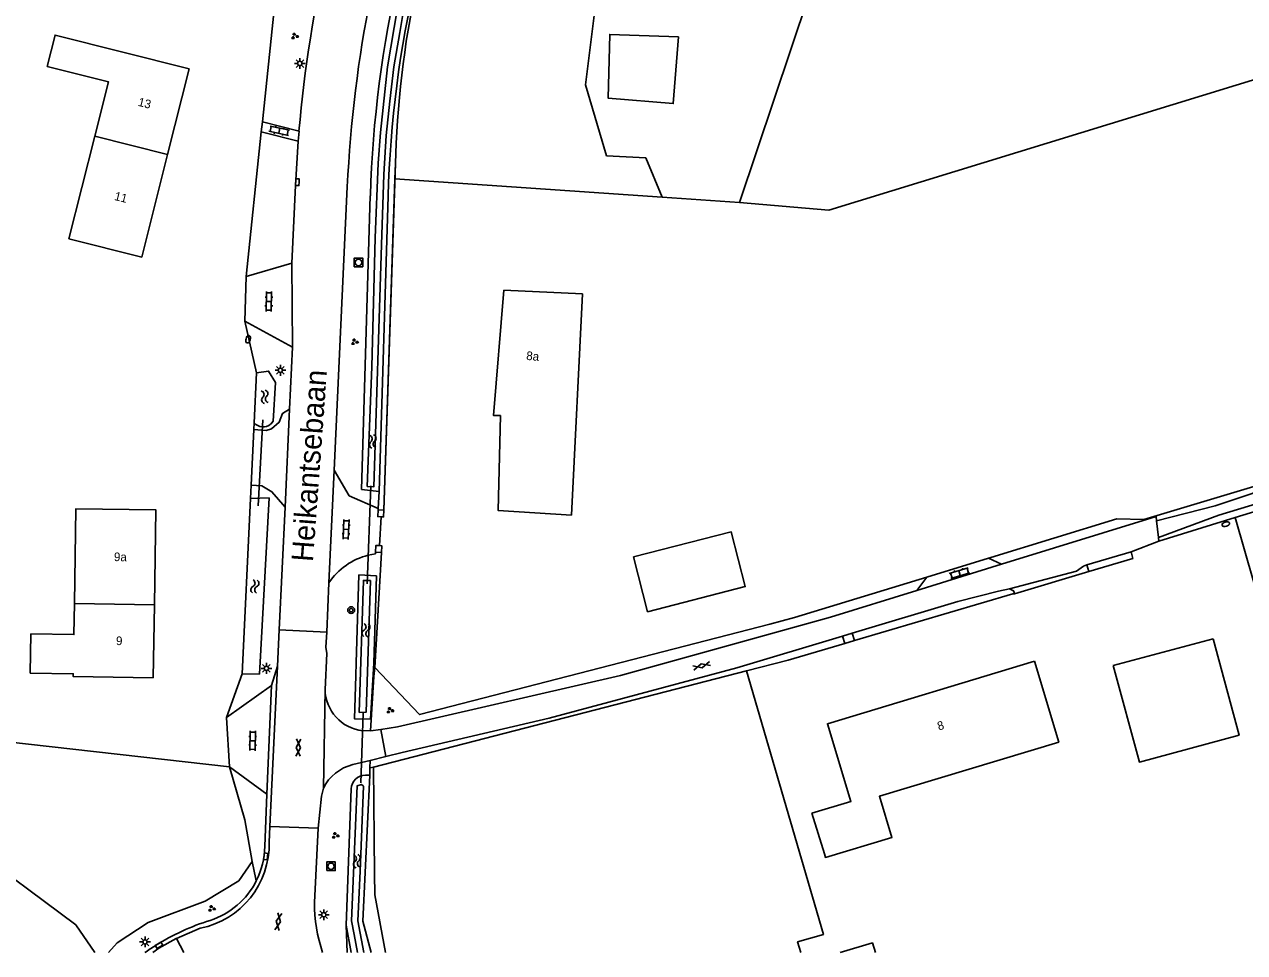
# Model space of a CAD drawing. Extents: x 136000 to 141000, y 400494 to 402006.
# Drawn here: x 139142.4 to 139284.1, y 400500 to 400607.7 of the extents above; entities that cross this region are included whole.
import ezdxf

# ---------------------------------------------------------------- set-up
doc = ezdxf.new("R2010")
doc.units = 0
for name, color, linetype in [('gg-afsc-draadraster', 7, 'Continuous'), ('gg-afsc-erfafscheiding', 7, 'Continuous'), ('gg-afsc-hekwerk', 7, 'Continuous'), ('gg-afsc-muur', 7, 'Continuous'), ('gg-anno-huisnummerreeks BGT', 7, 'Continuous'), ('gg-anno-openbare ruimte label', 7, 'Continuous'), ('gg-bbg-bijgebouw', 7, 'Continuous'), ('gg-bbg-gedigitaliseerde bebouwing', 7, 'Continuous'), ('gg-bbg-gedigitaliseerde bijgebouw', 7, 'Continuous'), ('gg-bbg-hoofdgebouw', 7, 'Continuous'), ('gg-bbg-tussenscheiding', 7, 'Continuous'), ('gg-knt-bronhoudergrens', 7, 'Continuous'), ('gg-knt-onverhard', 7, 'Continuous'), ('gg-knt-verharding', 7, 'Continuous'), ('gg-knt-verharding nz', 7, 'Continuous'), ('gg-kntw-bovenkant insteek waterloop', 7, 'Continuous'), ('gg-kntw-waterlijn', 7, 'Continuous'), ('gg-kwrk-duiker nz buis', 7, 'Continuous'), ('gt-grn-groengrens', 7, 'Continuous'), ('gt-grn-vlakafsluiter', 7, 'Continuous'), ('gt-grn-weggrens', 7, 'Continuous'), ('gt-symb-boom', 7, 'Continuous'), ('gt-symb-brandkraan', 7, 'Continuous'), ('gt-symb-gesloten verharding', 7, 'Continuous'), ('gt-symb-groenvak', 7, 'Continuous'), ('gt-symb-klinker verharding', 7, 'Continuous'), ('gt-symb-kolk', 7, 'Continuous'), ('gt-symb-lichtmast', 7, 'Continuous'), ('gt-symb-rioolschacht', 7, 'Continuous'), ('gt-symb-watersymbool', 7, 'Continuous')]:
    doc.layers.add(name, color=color, linetype=linetype)

# ---------------------------------------------------------------- blocks, each defined once
blk = doc.blocks.new('gt0-BR')
at = {"layer": 'gt-symb-brandkraan'}
for centre, radius, start, end in [((-0.24, 0), 0.206, 107.5669, 252.4331), ((0.6, -2.66), 3, 106.892, 107.5669), ((0, -0.69), 0.938, 73.108, 106.892), ((-0.6, -2.66), 3, 72.4331, 73.108), ((0.24, 0), 0.206, 287.567, 72.4331), ((0.6, 2.66), 3, 252.4331, 253.108), ((0, 0.69), 0.938, 253.108, 286.8921), ((-0.6, 2.66), 3, 286.8921, 287.567)]:
    blk.add_arc(centre, radius, start, end, dxfattribs=at)
blk = doc.blocks.new('gt0-KL1')
at = {"layer": 'gt-symb-klinker verharding'}
for p, q in [((-1.15, 0.3), (1.15, 0.3)), ((-1, -0.3), (-1, 0.3)), ((-0.5, 0.3), (-0.5, 0.45)), ((0, -0.3), (0, 0.3)), ((0.5, 0.3), (0.5, 0.45)), ((1, -0.3), (1, 0.3)), ((-1.15, -0.3), (1.15, -0.3)), ((-0.5, -0.45), (-0.5, -0.3)), ((0.5, -0.45), (0.5, -0.3))]:
    blk.add_line(p, q, dxfattribs=at)
blk = doc.blocks.new('gt0-GESVH1')
at = {"layer": 'gt-symb-gesloten verharding'}
for p, q in [((-0.99, -0.26), (0.01, 0.24)), ((0.01, -0.26), (-0.99, 0.24)), ((0.01, 0.24), (1.01, -0.26)), ((1.01, 0.24), (0.01, -0.26))]:
    blk.add_line(p, q, dxfattribs=at)
blk = doc.blocks.new('gt0-WA')
at = {"layer": 'gt-symb-watersymbool'}
for centre, start, end in [((-0.32, 0.02), 28.0725, 151.9275), ((0.43, 0.42), 208.0725, 331.9275), ((-0.32, -0.43), 28.0725, 151.9275), ((0.43, -0.03), 208.0725, 331.9275)]:
    blk.add_arc(centre, 0.425, start, end, dxfattribs=at)
blk = doc.blocks.new('gt0-GRVAK')
at = {"layer": 'gt-symb-groenvak'}
for p, q in [((-0.11, 0.19), (-0.23, 0.24)), ((-0.18, 0.15), (0.09, 0.15)), ((-0.09, 0.21), (-0.16, 0.32)), ((-0.05, 0.21), (-0.05, 0.39)), ((0, 0.21), (0.06, 0.32)), ((0.02, 0.19), (0.13, 0.24)), ((0.26, -0.05), (0.2, 0.06)), ((0.3, -0.05), (0.3, 0.13)), ((0.35, -0.05), (0.41, 0.06)), ((-0.24, -0.23), (-0.36, -0.18)), ((-0.32, -0.26), (-0.05, -0.26)), ((-0.23, -0.21), (-0.29, -0.09)), ((-0.18, -0.2), (-0.18, -0.02)), ((-0.14, -0.21), (-0.07, -0.09)), ((-0.12, -0.23), (0, -0.18)), ((0.24, -0.07), (0.12, -0.02)), ((0.17, -0.11), (0.44, -0.11)), ((0.37, -0.07), (0.49, -0.02))]:
    blk.add_line(p, q, dxfattribs=at)
blk = doc.blocks.new('gt0-BOOM')
at = {"layer": 'gt-symb-boom'}
for radius in [0.4, 0.2]:
    blk.add_circle((0, 0), radius, dxfattribs=at)
blk = doc.blocks.new('gt0-LMAST')
at = {"layer": 'gt-symb-lichtmast'}
for p, q in [((-0.18, 0.17), (-0.45, 0.44)), ((-0.01, 0.25), (-0.01, 0.62)), ((0.17, 0.17), (0.44, 0.44)), ((-0.26, 0), (-0.63, 0)), ((-0.18, -0.18), (-0.45, -0.45)), ((-0.01, -0.25), (-0.01, -0.63)), ((0.44, -0.45), (0.17, -0.18)), ((0.24, 0), (0.62, 0))]:
    blk.add_line(p, q, dxfattribs=at)
blk.add_circle((-0.01, 0), 0.25, dxfattribs=at)
blk = doc.blocks.new('gt0-RS')
at = {"layer": 'gt-symb-rioolschacht'}
blk.add_lwpolyline([(-0.5, -0.5), (0.5, -0.5), (0.5, 0.5), (-0.5, 0.5)], close=True, dxfattribs=at)
blk.add_circle((0, 0), 0.375, dxfattribs=at)
blk = doc.blocks.new('gt0-KOLK')
at = {"layer": 'gt-symb-kolk'}
blk.add_lwpolyline([(0, 0), (0.38, 0), (0.38, 0.4), (-0.38, 0.4), (-0.38, 0), (0, 0)], dxfattribs=at)

msp = doc.modelspace()

# ---------------------------------------------------------------- linework, layer by layer
at = {"layer": 'gg-afsc-draadraster'}
msp.add_lwpolyline([(139232.56, 400500), (139232.17, 400501.24), (139235.16, 400502.11), (139226.25, 400532.68)], dxfattribs=at)
at = {"layer": 'gg-afsc-erfafscheiding'}
for p, q in [((139183.87, 400546.4), (139183.09, 400533.08)), ((139247.18, 400543.56), (139254.33, 400545.74)), ((139254.33, 400545.74), (139254.59, 400545.81))]:
    msp.add_line(p, q, dxfattribs=at)
msp.add_lwpolyline([(139183.09, 400533.08), (139188.28, 400527.6), (139228.95, 400538.1), (139231.82, 400538.88), (139247.18, 400543.56)], dxfattribs=at)
at = {"layer": 'gg-afsc-hekwerk'}
for p, q in [((139185.49, 400591.52), (139185.57, 400593.89)), ((139185.49, 400591.52), (139185.57, 400593.89)), ((139184.16, 400551.33), (139185.49, 400591.52)), ((139185.43, 400589.73), (139185.49, 400591.52)), ((139185.43, 400589.73), (139185.49, 400591.52)), ((139184.16, 400551.33), (139185.43, 400589.73)), ((139184.16, 400551.33), (139185.43, 400589.73)), ((139183.83, 400550.56), (139183.64, 400547.2)), ((139238.77, 400536.19), (139257.15, 400541.6)), ((139237.64, 400535.86), (139238.77, 400536.19)), ((139226.25, 400532.68), (139182.95, 400521.5))]:
    msp.add_line(p, q, dxfattribs=at)
for points in [[(139254.59, 400545.81), (139269.23, 400550.33), (139272.35, 400550.25), (139289.37, 400555.33), (139308.41, 400561.13), (139310.48, 400564.82)], [(139237.64, 400535.86), (139231.07, 400533.93), (139226.25, 400532.68)], [(139182.95, 400521.5), (139183.05, 400509.12), (139183.09, 400506.68), (139184.34, 400500)]]:
    msp.add_lwpolyline(points, dxfattribs=at)
msp.add_arc((139298.76, 400588.5), 113.32, 155.9333, 177.2732, dxfattribs=at)
msp.add_arc((139298.76, 400588.5), 113.32, 155.9333, 177.2732, dxfattribs=at)
at = {"layer": 'gg-afsc-muur'}
for p, q in [((139184.16, 400551.33), (139183.47, 400551.37)), ((139183.18, 400546.43), (139183.87, 400546.4))]:
    msp.add_line(p, q, dxfattribs=at)
for points in [[(139183.47, 400551.37), (139183.43, 400550.58), (139183.83, 400550.56)], [(139183.83, 400550.56), (139184.12, 400550.54), (139184.16, 400551.33)], [(139183.18, 400546.43), (139183.23, 400547.22), (139183.64, 400547.2)], [(139183.64, 400547.2), (139183.91, 400547.18), (139183.87, 400546.4)]]:
    msp.add_lwpolyline(points, dxfattribs=at)
at = {"layer": 'gg-bbg-bijgebouw'}
msp.add_line((139280.4, 400536.39), (139268.82, 400533.28), dxfattribs=at)
msp.add_lwpolyline([(139213.13, 400545.89), (139214.76, 400539.54), (139226.1, 400542.46), (139224.47, 400548.8), (139213.13, 400545.89)], dxfattribs=at)
at = {"layer": 'gg-bbg-gedigitaliseerde bebouwing'}
for points in [[(139150.59, 400594.71), (139152.17, 400601), (139145.07, 400602.79), (139145.98, 400606.43), (139161.55, 400602.51)], [(139156.04, 400580.66), (139147.58, 400582.79), (139150.59, 400594.71)], [(139205.92, 400550.74), (139207.19, 400576.39), (139198.07, 400576.82)], [(139235.28, 400511.46), (139235.41, 400511.03), (139243.11, 400513.36), (139241.67, 400518.13), (139262.49, 400524.42), (139259.66, 400533.8)]]:
    msp.add_lwpolyline(points, dxfattribs=at)
at = {"layer": 'gg-bbg-gedigitaliseerde bijgebouw'}
for points in [[(139268.82, 400533.28), (139271.84, 400522.1), (139283.41, 400525.21), (139280.4, 400536.39)], [(139237.12, 400500), (139240.86, 400501.13), (139241.2, 400500)]]:
    msp.add_lwpolyline(points, dxfattribs=at)
at = {"layer": 'gg-bbg-hoofdgebouw'}
for p, q in [((139159.05, 400592.58), (139161.55, 400602.51)), ((139156.04, 400580.66), (139159.05, 400592.58)), ((139157.51, 400540.33), (139157.38, 400531.86)), ((139233.84, 400516.18), (139235.28, 400511.46))]:
    msp.add_line(p, q, dxfattribs=at)
for points in [[(139205.92, 400550.74), (139197.43, 400551.27), (139197.68, 400562.28), (139196.89, 400562.28), (139198.07, 400576.82)], [(139148.22, 400540.48), (139148.4, 400551.49), (139157.68, 400551.34), (139157.51, 400540.33)], [(139157.38, 400531.86), (139148.09, 400532.01), (139148.1, 400532.34), (139143.1, 400532.42), (139143.18, 400536.97), (139148.16, 400536.88), (139148.22, 400540.48)], [(139259.66, 400533.8), (139235.64, 400526.55), (139238.36, 400517.54), (139233.84, 400516.18)]]:
    msp.add_lwpolyline(points, dxfattribs=at)
at = {"layer": 'gg-bbg-tussenscheiding'}
for p, q in [((139159.05, 400592.58), (139150.59, 400594.71)), ((139157.51, 400540.33), (139148.22, 400540.48))]:
    msp.add_line(p, q, dxfattribs=at)
at = {"layer": 'gg-knt-bronhoudergrens'}
for p, q in [((139225.42, 400587.01), (139248.72, 400656.39)), ((139216.46, 400587.62), (139185.43, 400589.73)), ((139225.42, 400587.01), (139216.46, 400587.62)), ((139282.98, 400550.45), (139297.39, 400500))]:
    msp.add_line(p, q, dxfattribs=at)
for points in [[(139196.06, 400636.42), (139207.75, 400631.99), (139210.32, 400622.98), (139207.56, 400600.67), (139210, 400592.43), (139214.54, 400592.17), (139216.46, 400587.62)], [(139361.23, 400580.68), (139338.75, 400573.73), (139326.44, 400613.96), (139235.81, 400586.11), (139225.42, 400587.01)], [(139218.36, 400606.22), (139217.74, 400598.48), (139210.18, 400599.11), (139210.36, 400606.49), (139218.36, 400606.22)], [(139282.98, 400550.45), (139291.87, 400553.18), (139381.69, 400577.45), (139397.98, 400580.6), (139411.67, 400583.18)], [(139113.36, 400502.71), (139117.88, 400511.78), (139121.83, 400518.99), (139135.79, 400512.57), (139148.38, 400503.21), (139150.58, 400500)]]:
    msp.add_lwpolyline(points, dxfattribs=at)
at = {"layer": 'gg-knt-onverhard'}
for points in [[(139409.79, 400584.62), (139404.96, 400583.73), (139376.48, 400577.6), (139351.51, 400570.53), (139312.54, 400559.53), (139300.53, 400556.12), (139289.24, 400553.2), (139281.07, 400550.73), (139274.05, 400548.13)], [(139309.56, 400560.09), (139300.47, 400557.59), (139289.32, 400554.72), (139280.64, 400551.82), (139273.84, 400550.09)]]:
    msp.add_lwpolyline(points, dxfattribs=at)
at = {"layer": 'gg-knt-verharding'}
for p, q in [((139174.3, 400595.28), (139170.04, 400596.35)), ((139174.2, 400594.11), (139169.92, 400595.19)), ((139174.3, 400595.28), (139174.2, 400594.11)), ((139178.38, 400555.96), (139179.9, 400588.82)), ((139168.18, 400578.42), (139173.47, 400579.98)), ((139173.53, 400570.23), (139173.47, 400579.98)), ((139167.99, 400573.23), (139168.18, 400578.42)), ((139173.53, 400570.23), (139167.99, 400573.23)), ((139173.53, 400570.23), (139173.19, 400563.02)), ((139172.69, 400551.67), (139173.19, 400563.02)), ((139169.04, 400560.69), (139168.74, 400554.21)), ((139177.77, 400542.9), (139178.38, 400555.96)), ((139172.69, 400551.67), (139171.99, 400537.45)), ((139183.49, 400551.5), (139183.47, 400551.37)), ((139273.78, 400550.58), (139255.85, 400545.04)), ((139273.84, 400550.09), (139273.78, 400550.58)), ((139274.05, 400548.13), (139273.84, 400550.09)), ((139270.9, 400546.48), (139274.09, 400547.72)), ((139274.09, 400547.72), (139274.05, 400548.13)), ((139265.75, 400544.96), (139270.9, 400546.48)), ((139271.09, 400545.71), (139270.9, 400546.48)), ((139255.85, 400545.04), (139246.01, 400541.99)), ((139255.85, 400545.04), (139254.33, 400545.74)), ((139265.97, 400544.2), (139265.75, 400544.96)), ((139247.18, 400543.56), (139246.01, 400541.99)), ((139177.51, 400537.16), (139177.77, 400542.9)), ((139257.3, 400541.75), (139257.33, 400541.63)), ((139238.52, 400537.05), (139250.76, 400540.72)), ((139171.79, 400533.22), (139171.99, 400537.45)), ((139177.42, 400535.42), (139177.51, 400537.16)), ((139237.39, 400536.71), (139238.52, 400537.05)), ((139237.39, 400536.71), (139237.64, 400535.86)), ((139238.52, 400537.05), (139238.77, 400536.19)), ((139170.92, 400514.61), (139171.79, 400533.22)), ((139171.09, 400530.99), (139171.79, 400533.22)), ((139182.99, 400532.02), (139182.61, 400525.73)), ((139165.89, 400527.28), (139171.09, 400530.99)), ((139166.23, 400521.56), (139165.89, 400527.28)), ((139182.61, 400525.73), (139181.69, 400525.74)), ((139183.8, 400525.89), (139182.61, 400525.73)), ((139180.54, 400521.8), (139182.54, 400522.29)), ((139182.54, 400522.29), (139184.38, 400522.74)), ((139170.57, 400518.36), (139166.23, 400521.56)), ((139170.57, 400518.36), (139170.32, 400512.31)), ((139170.84, 400512.8), (139170.92, 400514.61)), ((139170.92, 400514.61), (139176.51, 400514.43)), ((139176.51, 400514.43), (139176.1, 400505.82)), ((139160.07, 400501.65), (139162.83, 400502.82)), ((139160.07, 400501.65), (139160.93, 400500))]:
    msp.add_line(p, q, dxfattribs=at)
for points in [[(139173.47, 400579.98), (139173.88, 400588.98), (139174.2, 400594.11)], [(139173.19, 400563.02), (139172.38, 400562.53), (139171.98, 400561.52), (139171.09, 400560.74), (139170.49, 400560.55), (139169.04, 400560.69)], [(139178.38, 400555.96), (139180.13, 400552.98), (139183.49, 400551.5)], [(139168.74, 400554.21), (139170, 400554.12), (139171.16, 400553.45), (139172.69, 400551.67)], [(139182.33, 400546.1), (139183.17, 400546.26), (139183.18, 400546.43)], [(139256.77, 400542.21), (139264.55, 400544.26), (139265.34, 400544.83), (139265.75, 400544.96)], [(139246.01, 400541.99), (139235.98, 400538.89), (139211.6, 400532.15), (139185.72, 400526.17), (139183.8, 400525.89)], [(139250.76, 400540.72), (139255.51, 400541.93), (139256.77, 400542.21)], [(139256.77, 400542.21), (139257.25, 400541.96), (139257.3, 400541.75)], [(139184.38, 400522.74), (139186.28, 400523.21), (139203.35, 400527.2), (139225.11, 400533.02), (139237.39, 400536.71)], [(139177.32, 400530.53), (139177.52, 400534.68), (139177.42, 400535.42)], [(139176.51, 400514.43), (139176.9, 400518.16), (139177.13, 400519.08)], [(139157.33, 400500), (139158.02, 400500.51), (139160.03, 400501.64), (139160.07, 400501.65)]]:
    msp.add_lwpolyline(points, dxfattribs=at)
for centre, radius, start, end in [((139328.41, 400581.85), 148.67, 160.0273, 177.3116), ((139327.65, 400581.98), 153.93, 166.9636, 175.0453), ((139184.25, 400538.5), 7.83, 104.1725, 145.8115), ((139182.22, 400530.61), 4.9, 180.8918, 263.7578), ((139181.79, 400516.72), 5.23, 103.8493, 153.1707), ((139160.87, 400512.6), 9.97, 281.3514, 1.1724), ((139161.14, 400512.47), 9.18, 333.113, 359.0104), ((139161.14, 400512.47), 9.19, 288.0949, 333.1342), ((139194.03, 400505.75), 17.94, 179.7905, 198.7026), ((139172.24, 400477.4), 27.6, 107.3857, 121.9297), ((139172.79, 400476.56), 28.6, 121.9841, 124.9695)]:
    msp.add_arc(centre, radius, start, end, dxfattribs=at)
at = {"layer": 'gg-knt-verharding nz'}
for p, q in [((139171.99, 400537.45), (139177.51, 400537.16)), ((139171.09, 400530.99), (139170.57, 400518.36)), ((139183.8, 400525.89), (139184.38, 400522.74))]:
    msp.add_line(p, q, dxfattribs=at)
at = {"layer": 'gg-kntw-bovenkant insteek waterloop'}
for p, q in [((139181.55, 400553.72), (139182.57, 400587.78)), ((139184.63, 400587.72), (139183.6, 400553.47)), ((139169.37, 400567.26), (139169.09, 400561.45)), ((139171.01, 400561.28), (139171.3, 400561.64)), ((139181.55, 400553.72), (139183.6, 400553.47)), ((139168.66, 400552.66), (139167.68, 400532.32)), ((139170.82, 400552.73), (139168.66, 400552.66)), ((139180.94, 400533.61), (139181.25, 400543.81)), ((139183.31, 400543.71), (139181.25, 400543.81)), ((139183.31, 400543.71), (139183, 400533.56)), ((139180.94, 400533.61), (139180.89, 400532.12)), ((139182.5, 400520.56), (139181.71, 400503.66)), ((139182.01, 400520.57), (139182.5, 400520.56)), ((139179.78, 400503.19), (139180.35, 400518.99)), ((139181.71, 400503.66), (139182.68, 400500)), ((139179.78, 400503.19), (139180.36, 400500))]:
    msp.add_line(p, q, dxfattribs=at)
for points in [[(139171.3, 400561.64), (139171.55, 400566.14), (139170.77, 400567.45), (139169.37, 400567.26)], [(139167.68, 400532.32), (139169.7, 400532.3), (139170.82, 400552.73)], [(139180.89, 400532.12), (139180.73, 400527.13), (139182.59, 400527.07), (139183, 400533.56)]]:
    msp.add_lwpolyline(points, dxfattribs=at)
for centre, radius, start, end in [((139316.31, 400583.76), 133.79, 155.8986, 178.2756), ((139316.33, 400583.75), 131.76, 155.9013, 178.2738), ((139170.14, 400562.38), 1.4, 221.6267, 308.222), ((139181.99, 400518.93), 1.64, 89.1571, 177.9796)]:
    msp.add_arc(centre, radius, start, end, dxfattribs=at)
at = {"layer": 'gg-kntw-waterlijn'}
for points in [[(139182.2, 400554.08), (139182.74, 400567.95), (139183.15, 400582.89), (139183.49, 400591.55), (139183.74, 400595.14), (139184.57, 400602.74), (139185.73, 400609.59), (139187.45, 400617.22), (139188.37, 400620.57), (139190.96, 400628.48), (139193.41, 400634.83), (139197.41, 400643.99)], [(139197.41, 400643.99), (139198.1, 400643.68), (139195.73, 400638.38), (139194.1, 400634.74), (139191.96, 400629.13), (139190.12, 400623.66), (139189.08, 400620.57), (139188.14, 400617.15), (139186.55, 400609.96), (139185.99, 400606.73), (139185.3, 400602.75), (139184.85, 400598.75), (139184.41, 400594.76), (139184.16, 400590.26), (139183.87, 400582.09), (139182.98, 400554.02), (139182.2, 400554.08)], [(139181.29, 400527.86), (139181.78, 400543.17), (139182.58, 400543.14), (139182.1, 400527.89), (139181.29, 400527.86)], [(139181.07, 400500), (139180.68, 400502.08), (139180.39, 400503.7), (139181.06, 400519.35), (139181.55, 400519.49), (139181.79, 400519.29), (139181.38, 400509.43), (139181.14, 400503.69), (139181.83, 400500)]]:
    msp.add_lwpolyline(points, dxfattribs=at)
at = {"layer": 'gg-kwrk-duiker nz buis'}
for p, q in [((139169.56, 400551.81), (139170.1, 400561.81)), ((139182.62, 400554.14), (139182.21, 400542.77)), ((139181.76, 400527.77), (139181.49, 400519.67))]:
    msp.add_line(p, q, dxfattribs=at)
at = {"layer": 'gt-grn-groengrens'}
for p, q in [((139170.04, 400596.35), (139172.6, 400620.83)), ((139168.18, 400578.42), (139169.92, 400595.19)), ((139169.37, 400567.26), (139167.99, 400573.23)), ((139183.6, 400553.47), (139183.49, 400551.5)), ((139282.98, 400550.45), (139274.09, 400547.72)), ((139257.15, 400541.6), (139257.33, 400541.63)), ((139167.68, 400532.32), (139165.89, 400527.28)), ((139182.99, 400532.02), (139183.09, 400533.08)), ((139182.52, 400521.42), (139182.54, 400522.29)), ((139182.5, 400520.56), (139182.52, 400521.42)), ((139182.52, 400521.42), (139182.95, 400521.5)), ((139179.78, 400503.19), (139179.9, 400500))]:
    msp.add_line(p, q, dxfattribs=at)
for points in [[(139166.23, 400521.56), (139109.22, 400527.96), (139109.22, 400506.09), (139113.36, 400502.71)], [(139166.23, 400521.56), (139167.99, 400515.38), (139168.85, 400510.56)], [(139152.2, 400500), (139153.17, 400501.13), (139156.8, 400503.49), (139163.4, 400505.96), (139167.3, 400508.32), (139168.85, 400510.56)], [(139169.33, 400508.32), (139169.29, 400508.53), (139168.85, 400510.56)]]:
    msp.add_lwpolyline(points, dxfattribs=at)
at = {"layer": 'gt-grn-vlakafsluiter'}
for p, q in [((139169.09, 400561.45), (139169.04, 400560.69)), ((139168.66, 400552.66), (139168.74, 400554.21)), ((139265.97, 400544.2), (139271.09, 400545.71)), ((139257.33, 400541.63), (139265.97, 400544.2))]:
    msp.add_line(p, q, dxfattribs=at)
at = {"layer": 'gt-grn-weggrens'}
for p, q in [((139169.92, 400595.19), (139170.04, 400596.35)), ((139177.13, 400519.08), (139177.32, 400530.53))]:
    msp.add_line(p, q, dxfattribs=at)

# ---------------------------------------------------------------- block references
at = {"layer": 'gt-symb-boom'}
msp.add_blockref('gt0-BOOM', (139180.35, 400539.72), dxfattribs=at)
at = {"layer": 'gt-symb-brandkraan'}
for p, rotation in [((139168.39, 400571.14), 75.82485794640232), ((139281.88, 400549.7), -163.19645198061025)]:
    msp.add_blockref('gt0-BR', p, dxfattribs=dict(at, rotation=rotation))
at = {"layer": 'gt-symb-gesloten verharding'}
for p, rotation in [((139221.04, 400533.26), -165.04643524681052), ((139174.21, 400523.77), 87.02032621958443), ((139171.92, 400503.6), -99.37757912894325)]:
    msp.add_blockref('gt0-GESVH1', p, dxfattribs=dict(at, rotation=rotation))
at = {"layer": 'gt-symb-groenvak'}
for p in [(139173.79, 400606.3), (139180.74, 400570.82), (139184.85, 400528.09), (139178.5, 400513.58), (139164.15, 400505.11)]:
    msp.add_blockref('gt0-GRVAK', p, dxfattribs=at)
at = {"layer": 'gt-symb-klinker verharding'}
for p, rotation in [((139172, 400595.32), -11.770626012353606), ((139170.8, 400575.52), 89.02606556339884), ((139179.76, 400549.08), 87.36361809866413), ((139250.97, 400544.02), 16.496224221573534), ((139168.92, 400524.57), 89.02606556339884)]:
    msp.add_blockref('gt0-KL1', p, dxfattribs=dict(at, rotation=rotation))
at = {"layer": 'gt-symb-kolk'}
for p, rotation in [((139174.3, 400589.35), 87.02032621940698), ((139170.63, 400511.13), 82.99574075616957), ((139158.15, 400500.67), 32.005383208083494)]:
    msp.add_blockref('gt0-KOLK', p, dxfattribs=dict(at, rotation=rotation))
at = {"layer": 'gt-symb-lichtmast'}
for p in [(139174.4, 400603.13), (139172.14, 400567.54), (139170.52, 400532.97), (139177.18, 400504.39), (139156.43, 400501.24)]:
    msp.add_blockref('gt0-LMAST', p, dxfattribs=at)
at = {"layer": 'gt-symb-rioolschacht'}
for p in [(139181.2, 400580.05), (139178.01, 400510.01)]:
    msp.add_blockref('gt0-RS', p, dxfattribs=at)
at = {"layer": 'gt-symb-watersymbool'}
for p, rotation in [((139170.31, 400564.52), -76.11658196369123), ((139182.86, 400559.23), 100.01793447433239), ((139169.18, 400542.51), -93.09405805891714), ((139182.06, 400537.34), 88.28164199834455), ((139181.02, 400510.56), 100.01793447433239)]:
    msp.add_blockref('gt0-WA', p, dxfattribs=dict(at, rotation=rotation))

# ---------------------------------------------------------------- texts
at = {"layer": 'gg-anno-huisnummerreeks BGT'}
for s, rotation, p in [('13', 345.8, (139155.54, 400598.23)), ('11', 345.8, (139152.79, 400587.31)), ('8a', 355.4, (139200.65, 400568.75)), ('9a', 359.1, (139152.81, 400545.41)), ('9', 359.1, (139153.05, 400535.67)), ('8', 16.8, (139248.56, 400525.75))]:
    msp.add_text(s, height=1, rotation=rotation, dxfattribs=at).set_placement(p)
at = {"layer": 'gg-anno-openbare ruimte label'}
msp.add_text('Heikantsebaan', height=2.5, rotation=85.8, dxfattribs=at).set_placement((139175.91, 400545.27))

doc.saveas('drawing.dxf')
